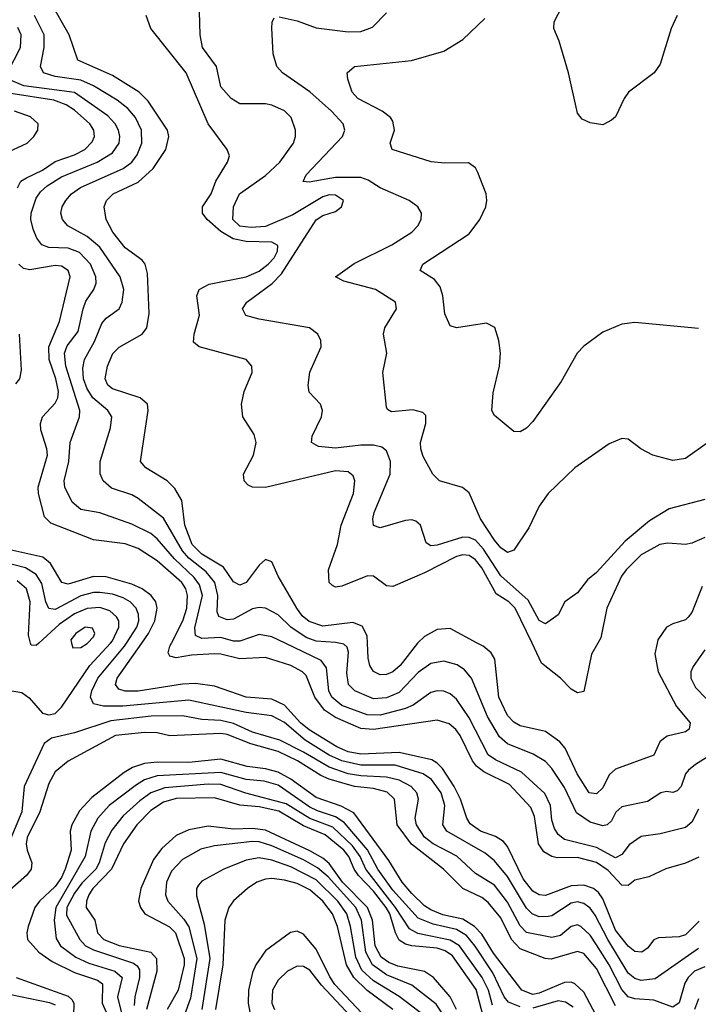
# Model space of a CAD drawing. Header units: inches. Extents: x 501365 to 657855, y 482276 to 547543.
# Tile 290 of 656: x 595858 to 597990, y 488866 to 491957. Entities that reach past the tile are written whole.
import ezdxf

# ---------------------------------------------------------------- set-up
doc = ezdxf.new("R2010")
doc.units = ezdxf.units.IN
doc.header["$MEASUREMENT"] = 0
doc.layers.add('A5498', color=7, linetype='Continuous')
doc.layers.add('A5499', color=7, linetype='Continuous')

msp = doc.modelspace()

# ---------------------------------------------------------------- linework, layer by layer
at = {"layer": 'A5498', "color": 5}
for points, elevation in [([(595790, 489858), (595865.1, 489845.1), (595887.9, 489827.9), (595930, 489779.7), (595950, 489774.4), (595970, 489779.4), (595990, 489799.4), (596078.9, 489930), (596143.8, 490000)], 2360), ([(595918.2, 490000), (595910, 489992.5), (595893.9, 489993.9), (595892.2, 490000)], 2360), ([(596021, 490000), (596024.7, 489984.7), (596050, 489986), (596070, 489998.6), (596071.3, 490000)], 2380), ([(597990, 489041.8), (597854.2, 488945.8), (597810, 488941.3), (597790, 488947.6), (597770, 488963.9), (597705.2, 489070), (597665.9, 489145.9), (597650, 489168.3), (597630, 489183.1), (597610, 489187.6), (597590, 489184), (597530, 489144), (597518.6, 489141.4), (597490, 489141.2), (597467.8, 489150), (597450, 489167.5), (597390, 489267.6), (597350, 489316.4), (597320.1, 489340.1), (597200.2, 489410), (597187.2, 489430), (597193.6, 489490), (597182.6, 489530), (597151.8, 489571.8), (597125.9, 489590), (597037.3, 489617.3), (596930, 489617.1), (596870, 489630.1), (596830, 489648.6), (596755.4, 489695.4), (596690, 489750.5), (596650, 489772.1), (596570, 489782.1), (596390, 489820.9), (596181.9, 489801.9), (596121.8, 489801.8), (596089.9, 489809.9), (596080.8, 489830), (596084.3, 489850), (596103.5, 489890), (596187.6, 489990), (596194, 490000)], 2340), ([(597993.1, 489126.9), (597950, 489084.5), (597930, 489077.8), (597865.3, 489074.7), (597850, 489068.4), (597830, 489041.9), (597812.2, 489030), (597790, 489031.7), (597770, 489048.3), (597730, 489098.7), (597690, 489197.5), (597676.7, 489216.7), (597660.7, 489230), (597630, 489239.7), (597590, 489238.4), (597510, 489208.2), (597490, 489210.3), (597470, 489221.3), (597439.6, 489259.6), (597390, 489361.8), (597377.6, 489377.6), (597353.3, 489393.3), (597305.7, 489410), (597273.1, 489433.1), (597262.6, 489450), (597242.4, 489510), (597223.4, 489550), (597186.4, 489606.4), (597170, 489623.5), (597153.1, 489633.1), (597050, 489657.1), (596930, 489651.4), (596890, 489659.1), (596854.7, 489674.7), (596767.3, 489727.3), (596740, 489750), (596690, 489805.2), (596650, 489824.5), (596570, 489830.8), (596470, 489864.9), (596410, 489872.9), (596370, 489871.1), (596230, 489848.7), (596189.3, 489849.3), (596170, 489855.8), (596159.2, 489870), (596164.5, 489890), (596241.8, 490000)], 2320), ([(597991.5, 489328.5), (597950, 489309.5), (597888.2, 489291.8), (597834, 489266), (597790, 489256.1), (597770, 489238.9), (597750, 489239.9), (597706.5, 489286.5), (597670, 489311.2), (597610, 489326.7), (597546.4, 489326.4), (597530, 489330.3), (597505.1, 489345.1), (597487.9, 489370), (597475.7, 489455.7), (597463.9, 489483.9), (597396.3, 489556.3), (597316.1, 489596.1), (597293.4, 489613.4), (597280.6, 489630), (597241.9, 489710), (597228.6, 489728.6), (597207.1, 489747.1), (597170, 489757.7), (596970, 489728.7), (596930, 489731.9), (596850, 489766.5), (596815.3, 489790), (596785.3, 489830), (596758, 489898), (596747, 489910), (596709.8, 489930), (596630, 489955), (596550, 489950.2), (596490, 489965.8), (596470, 489966.5), (596397.7, 489962.3), (596350, 489953.4), (596330, 489959.5), (596324.1, 489970), (596329.7, 489990), (596334.8, 490000)], 2280), ([(597990, 489478.5), (597970, 489438), (597950, 489421.3), (597870, 489401.5), (597810, 489392.7), (597773.1, 489366.9), (597750, 489335.9), (597730, 489326.2), (597670, 489357.9), (597570, 489383.4), (597550, 489398.8), (597537.9, 489417.9), (597530, 489444.7), (597525.1, 489490), (597507.7, 489527.7), (597434.9, 489594.9), (597353.1, 489633.1), (597329.4, 489649.4), (597270, 489765.8), (597230, 489823.6), (597210, 489840.7), (597190, 489848.8), (597169.9, 489849.9), (597150, 489844.8), (597094.7, 489805.3), (597070, 489794.8), (596990, 489774.3), (596950, 489775.2), (596870, 489803.8), (596838.4, 489830), (596828.9, 489850), (596822.3, 489922.3), (596805.5, 489945.5), (596691.6, 490000)], 2260), ([(598031.6, 489650), (597980.8, 489619.2), (597959.2, 489600.8), (597950, 489589.7), (597936.3, 489550), (597923.5, 489536.5), (597910, 489531.5), (597890, 489534.4), (597872.2, 489530), (597830, 489503), (597750, 489486.2), (597731.2, 489468.8), (597717.5, 489442.5), (597703.1, 489430), (597690, 489426.3), (597650, 489437.4), (597607.2, 489467.2), (597570, 489546.4), (597530, 489606), (597510, 489628.2), (597471.5, 489651.5), (597390, 489683.7), (597365.3, 489705.3), (597327.9, 489770), (597277.2, 489890), (597255.8, 489915.8), (597231.9, 489931.9), (597190, 489943.1), (597150, 489935.6), (597110, 489907.7), (597050, 489845.5), (597010, 489828.4), (596970, 489825.2), (596911.2, 489850), (596890.8, 489870), (596885.4, 489905.4), (596891.5, 489971.5), (596887.1, 489987.1), (596876.4, 489996.4), (596860.5, 490000)], 2240), ([(597108.2, 490000), (597053.5, 489930), (597030, 489909.5), (597010, 489901.2), (596990, 489900.8), (596970, 489910.7), (596958, 489930), (596952.6, 489952.6), (596950.8, 490000)], 2220), ([(597860.9, 490000), (597853.8, 489966.2), (597863.4, 489910), (597921, 489801), (597964.1, 489750), (597961.6, 489730), (597950, 489721.9), (597892.3, 489707.7), (597880.4, 489699.6), (597869.3, 489690), (597850, 489648.1), (597730, 489604.7), (597710, 489586.1), (597690, 489546), (597670, 489526.7), (597647.4, 489530), (597609.2, 489590), (597571.9, 489670), (597555, 489690), (597510, 489722.7), (597430, 489740.6), (597410, 489751.9), (597390, 489772.7), (597363.2, 489830), (597350.4, 489950), (597338.9, 489970), (597313.6, 489990), (597295, 490000)], 2220), ([(597674, 490000), (597654.2, 489965.8), (597630, 489848.5), (597610, 489844.1), (597590, 489855.3), (597557.5, 489890), (597497.6, 489937.6), (597467.6, 490000)], 2180), ([(598010, 489978.9), (597973.9, 489926.1), (597966.7, 489910), (597966.4, 489890), (597981.2, 489861.2), (598050.1, 489790)], 2240), ([(598010, 488983.3), (597978.1, 488970), (597957.8, 488950), (597947.6, 488932.4), (597929.4, 488870.6), (597910, 488856.9), (597850, 488879.2), (597790, 488883.1), (597769.8, 488889.8), (597750, 488912.1), (597709.7, 488990), (597670, 489053.1), (597650, 489082.7), (597621.1, 489110), (597610, 489115.4), (597590, 489109.9), (597557.4, 489082.6), (597530, 489075.4), (597450, 489092), (597430, 489112.5), (597390, 489186.3), (597350, 489239.7), (597290, 489276.6), (597231.4, 489331.4), (597157.4, 489370), (597130, 489390.8), (597104.5, 489430), (597100.7, 489450), (597110.9, 489510), (597106.2, 489530), (597088.4, 489550), (597050.5, 489570), (597010, 489579.5), (596930, 489582.9), (596890, 489589.6), (596830, 489610.3), (596750, 489658.1), (596675.2, 489695.2), (596590, 489720), (596530, 489747.5), (596490, 489756.8), (596430, 489760.1), (596370, 489772.1), (596271.1, 489771.1), (596144.2, 489755.8), (596030, 489718.5), (595958.6, 489701.4), (595935.5, 489684.5), (595871.7, 489550), (595865.3, 489470), (595824.8, 489375.2)], 2360), ([(597730, 488861.4), (597670, 488979), (597630, 489025.8), (597610, 489031.5), (597527.7, 489007.7), (597508.8, 489010), (597430, 489040.1), (597403, 489070), (597370, 489137.8), (597330, 489185.5), (597310, 489201.4), (597249.7, 489229.7), (597189, 489290), (597089.1, 489369.1), (597044.3, 489430), (597035.5, 489510), (597012, 489532), (596970, 489543.4), (596910, 489549.6), (596830, 489573.3), (596804.5, 489584.5), (596730.8, 489630.8), (596670, 489660.2), (596584, 489684), (596510, 489713.2), (596490, 489716.1), (596330, 489708.9), (596290, 489717.9), (596250, 489719.7), (596159, 489710), (596010, 489629.9), (595970, 489595.9), (595950, 489558.8), (595921.9, 489470), (595882, 489390), (595879, 489370), (595881.5, 489350), (595896.5, 489310), (595893.9, 489290), (595879.1, 489270), (595810.9, 489210)], 2380), ([(597697.1, 488777.1), (597630, 488904.4), (597602.1, 488930), (597590, 488935.2), (597570, 488934.7), (597490, 488900.7), (597470, 488897), (597435.8, 488910), (597346.6, 489026.6), (597310, 489086.2), (597286.9, 489110), (597250, 489133.3), (597187, 489147), (597150, 489162.5), (597130, 489175.4), (597090, 489213.9), (597059.6, 489250), (597017.7, 489317.7), (596907.3, 489467.3), (596868.4, 489488.4), (596790, 489515.3), (596710, 489573.2), (596670, 489595), (596630, 489605.5), (596572.9, 489612.9), (596490, 489635.4), (596390, 489625), (596290, 489626), (596250, 489621.7), (596212.8, 489610), (596186.2, 489593.8), (596084.4, 489515.6), (596046.2, 489473.7), (596021.5, 489430), (596016.7, 489410), (596020, 489350), (596001, 489290), (595990, 489264.5), (595970, 489235.8), (595920.6, 489190), (595905.9, 489170), (595885.3, 489110), (595880.9, 489090), (595882.5, 489070), (595918.7, 489030), (595960.6, 489000.6), (596030, 488966.1), (596102.3, 488942.3), (596117.9, 488930), (596117.1, 488870), (596145.8, 488805.8)], 2420), ([(597430, 488858.6), (597393.3, 488873.3), (597379.9, 488890), (597344.6, 488964.6), (597288.8, 489048.8), (597261.8, 489081.8), (597230, 489101.3), (597157.3, 489117.3), (597110, 489136.5), (597030, 489224), (596983.7, 489290), (596951, 489351), (596877, 489437), (596850, 489454.9), (596793.2, 489473.2), (596770, 489485.5), (596670, 489554.1), (596626.3, 489566.3), (596570, 489571.8), (596490, 489594.2), (596290, 489583.4), (596250, 489571.3), (596224.7, 489555.3), (596139.1, 489490), (596103.4, 489450), (596081.7, 489410), (596063.4, 489330), (595971.9, 489170), (595966.3, 489130), (595972.4, 489072.4), (595986.7, 489050), (596034.1, 489014.1), (596075.1, 488995.1), (596157.3, 488970), (596179.9, 488950), (596165.5, 488890), (596182, 488822)], 2440), ([(597343.5, 488863.5), (597330.7, 488910), (597311.3, 488950), (597240.2, 489050), (597210, 489067.9), (597108.8, 489088.8), (597082.6, 489102.6), (597038.5, 489170), (596945.2, 489290), (596928, 489330), (596903.7, 489363.7), (596841.8, 489421.8), (596769.4, 489449.4), (596695, 489495.1), (596568.5, 489528.5), (596490, 489555.7), (596450, 489557), (596314.3, 489545.7), (596270.1, 489530), (596235.2, 489504.8), (596182.7, 489457.3), (596147.3, 489412.7), (596127, 489373), (596107.5, 489310), (596097.1, 489290), (596053.5, 489246.5), (596030, 489215.4), (596006, 489170), (596005.5, 489145.5), (596046.7, 489070), (596065.3, 489050), (596090, 489036.9), (596215.2, 488995.2), (596227.1, 488987.1), (596234.3, 488974.3), (596234.2, 488950), (596219.4, 488890), (596217.7, 488862.3)], 2460), ([(597313.1, 488833.1), (597292.1, 488912.1), (597217.9, 489017.9), (597194.2, 489034.2), (597170, 489042.6), (597090, 489050.2), (597070, 489055), (597050, 489067.6), (597038.4, 489090), (597021, 489150), (597009.3, 489170), (596970, 489220.8), (596922.3, 489270), (596908.8, 489290), (596892.2, 489330), (596876.6, 489350), (596818, 489398), (596750, 489426.4), (596672, 489472), (596610, 489485.7), (596550, 489491), (596470, 489514.4), (596350, 489511.9), (596310, 489500.8), (596270, 489474.5), (596226.5, 489430), (596184.6, 489370), (596147, 489290), (596088.1, 489230), (596074.9, 489210), (596067.7, 489190), (596067.4, 489170), (596094.3, 489130), (596103.1, 489090), (596122.1, 489070), (596170.5, 489050.5), (596270, 489030.1), (596287.7, 489010), (596288.5, 488970), (596256.5, 488850)], 2480), ([(597230.4, 488850), (597210, 488890), (597157.6, 488950), (597130, 488969.6), (597046.3, 488986.3), (597017.6, 488997.6), (596994, 489014), (596974.7, 489050), (596966.4, 489130), (596950.3, 489170), (596872.5, 489250), (596830, 489308.6), (596810, 489324.6), (596770, 489348.2), (596630, 489412.6), (596590, 489417.9), (596530, 489415.5), (596450, 489425.4), (596390, 489413.4), (596350, 489396), (596304.8, 489355.2), (596279, 489321), (596238.4, 489230), (596230.9, 489190), (596237.4, 489170), (596250.8, 489150), (596329.2, 489109.2), (596348.1, 489090), (596374.8, 489010), (596375.3, 488990), (596356.5, 488910), (596321.9, 488850)], 2520), ([(597190.1, 488830.1), (597166.6, 488866.5), (597090, 488926.5), (597010, 488958.8), (596966.5, 488990), (596945.1, 489030), (596931.4, 489130), (596914.6, 489170), (596826.7, 489266.7), (596794.1, 489294.1), (596750, 489320.1), (596650, 489363.2), (596610, 489375.9), (596590, 489377.1), (596470, 489363.5), (596427.1, 489352.9), (596370, 489320.9), (596335.4, 489284.6), (596319.7, 489250), (596315.8, 489210), (596323.8, 489190), (596373.5, 489133.5), (596389.3, 489109.3), (596414.8, 489010), (596394.6, 488885.4), (596374.7, 488830)], 2540), ([(597129.4, 488829.4), (597050.5, 488890.5), (596970, 488939.8), (596933, 488973), (596913.9, 489013.9), (596897.7, 489110), (596885.3, 489150), (596857.8, 489190), (596790, 489256.4), (596710, 489297.6), (596650, 489318.7), (596610, 489325.9), (596570, 489318.5), (596499.1, 489290), (596430, 489253.1), (596419.5, 489240.5), (596413.2, 489230), (596413.1, 489206.9), (596438, 489118), (596455.6, 489010), (596430.5, 488850)], 2560), ([(597030.3, 488850.3), (596950, 488909.5), (596907.8, 488950), (596884.5, 488990), (596856.3, 489110), (596840.4, 489150), (596810.2, 489190), (596770, 489225.7), (596730, 489245.1), (596690, 489256.3), (596650, 489261.1), (596630, 489258.8), (596602.9, 489250), (596573.7, 489230), (596530, 489190.6), (596515.1, 489170), (596502.8, 489130), (596496.6, 488990), (596473.7, 488850)], 2580), ([(596950, 488820.4), (596848.1, 488928.1), (596831.9, 488951.9), (596790, 489038.8), (596750, 489086), (596730, 489095.7), (596708.4, 489091.6), (596630, 489033.5), (596600.1, 488990), (596590, 488966.4), (596577.4, 488910), (596575.8, 488870), (596581.5, 488841.5)], 2620), ([(596930, 488794), (596805.9, 488925.9), (596770, 488973.8), (596750, 488984.8), (596730, 488985.4), (596699.3, 488970), (596670, 488942), (596652.8, 488910), (596650.6, 488870), (596658.5, 488850)], 2640), ([(595847.5, 488950), (596010, 488891.2), (596021.5, 488881.5), (596028.7, 488870), (596027.3, 488830)], 2380), ([(595830, 488897), (595951.6, 488871.6), (595970, 488864.4)], 2360), ([(597596.9, 488856.9), (597573, 488873), (597550, 488877.1), (597470, 488853.8)], 2440), ([(597990, 488883.4), (597977.7, 488850)], 2380)]:
    msp.add_lwpolyline(points, dxfattribs=dict(at, elevation=elevation))
at = {"layer": 'A5499', "color": 5}
for points, elevation in [([(597924, 491970), (597904.5, 491930), (597870, 491818), (597851.4, 491790), (597771.1, 491730), (597756.6, 491710), (597730, 491652.3), (597717.7, 491642.3), (597690, 491627), (597650, 491633), (597625.1, 491645.1), (597610, 491664), (597581.8, 491790), (597552.4, 491890), (597536.1, 491930), (597537.3, 491950), (597599.1, 492070)], 2080), ([(596950.8, 490000), (596950, 490022.6), (596933.7, 490053.7), (596905.1, 490065.1), (596810, 490053.1), (596767.4, 490067.4), (596745.8, 490085.8), (596729, 490110), (596670.5, 490210), (596650, 490255.1), (596630, 490262.6), (596610, 490244.8), (596570, 490189.9), (596550, 490182), (596530, 490192.7), (596498, 490238), (596430, 490279.3), (596399.6, 490310), (596377.2, 490370), (596367.7, 490447.7), (596345.6, 490485.6), (596321.4, 490510), (596254.5, 490550), (596237.4, 490570), (596261.5, 490730), (596259.2, 490750), (596236.8, 490770), (596150, 490798.7), (596134.9, 490810), (596126.7, 490830), (596133.6, 490870), (596151, 490909), (596171.1, 490928.9), (596243, 490970), (596257.1, 490990), (596265.4, 491034.6), (596259.9, 491159.9), (596252.5, 491190), (596242.5, 491202.6), (596190, 491241.3), (596151, 491290), (596129.3, 491330), (596123.7, 491370), (596130.6, 491390), (596151.6, 491410), (596230, 491447.2), (596277.5, 491490), (596317, 491550), (596326.3, 491590), (596322.6, 491610), (596261.9, 491701.9), (596233.1, 491730), (596150, 491782.1), (596041.1, 491830), (596014, 491910), (595953.9, 492013.9)], 2220), ([(598010, 490451.1), (597898.4, 490421.6), (597836.5, 490383.5), (597759.7, 490320.3), (597670, 490222), (597641.3, 490198.7), (597610, 490157.6), (597570.8, 490129.2), (597550, 490088.6), (597510, 490061), (597490, 490070.6), (597455, 490135), (597370, 490211.4), (597314.8, 490294.8), (597290, 490323.1), (597270, 490332.1), (597250, 490332.4), (597170, 490307.6), (597150, 490305.7), (597135, 490315), (597117.3, 490370), (597102.7, 490382.7), (597090, 490386.9), (597070, 490385), (596990, 490362), (596970, 490369.7), (596967.4, 490390), (596971.9, 490410), (597021.5, 490530), (597023.4, 490570), (597010, 490604.1), (596995.6, 490615.6), (596970, 490621.8), (596930, 490621.8), (596850, 490611.9), (596797.3, 490617.3), (596775.1, 490630), (596776.9, 490650), (596806.3, 490710), (596809.6, 490730), (596802.9, 490750), (596767.9, 490788), (596764.1, 490810), (596770, 490850.5), (596804.7, 490930), (596804, 490950), (596794.7, 490970), (596769, 490990), (596610, 491017.4), (596568.6, 491028.6), (596558.5, 491050), (596571.7, 491070), (596650.9, 491129.1), (596680.8, 491159.2), (596790, 491328.8), (596810, 491342), (596850, 491355), (596869.1, 491370), (596874.9, 491390), (596850, 491406.5), (596830, 491406.9), (596810, 491400.6), (596715.9, 491344.1), (596630, 491308), (596584.8, 491304.8), (596550, 491309.4), (596527.3, 491330), (596529.5, 491370), (596548.6, 491410), (596630, 491468.3), (596674.9, 491510), (596718, 491570), (596724.5, 491590), (596724.5, 491610), (596710.6, 491650), (596690, 491671.2), (596650, 491689.2), (596630, 491692.6), (596550, 491693.3), (596522, 491710), (596490, 491746.9), (596476.6, 491810), (596432.4, 491870), (596425.5, 491910), (596423.2, 491983.2)], 2160), ([(596860.5, 490000), (596850, 490002.4), (596790, 490006), (596757.7, 490017.7), (596709.6, 490049.6), (596670, 490088.6), (596630, 490109.5), (596610, 490111.8), (596590, 490107.7), (596530, 490074.9), (596510, 490073.5), (596483.9, 490083.9), (596478.2, 490098.2), (596480.6, 490150), (596470.7, 490190.7), (596444.2, 490224.2), (596390, 490266.4), (596369.5, 490289.5), (596310, 490392.5), (596230, 490453.6), (596210, 490465.5), (596147, 490487), (596120.7, 490510), (596111.1, 490531.1), (596111.1, 490570), (596143.8, 490676.2), (596147.1, 490710), (596134.7, 490730), (596087.9, 490770), (596070, 490798.3), (596059.1, 490830), (596056.5, 490863.5), (596061.8, 490890), (596093.2, 490946.8), (596116.6, 491003.4), (596130, 491019.8), (596171.1, 491050), (596180.4, 491070), (596184.8, 491110), (596173.7, 491150), (596110, 491243.4), (596070, 491276.8), (596009.8, 491310), (595992.9, 491330), (595987.9, 491350), (595991.7, 491370), (596002.6, 491390), (596021.1, 491410), (596048.7, 491430), (596183, 491490), (596210.2, 491509.8), (596227, 491533.1), (596242, 491570), (596241, 491610), (596221.8, 491650), (596198, 491678), (596164.2, 491704.2), (596089.9, 491750), (596050, 491767.7), (595970, 491778.4), (595932.8, 491790), (595923.2, 491810), (595935.4, 491870), (595934.6, 491910), (595904.6, 491970)], 2240), ([(597467.6, 490000), (597414.7, 490110), (597394.4, 490130), (597355.1, 490155.1), (597310, 490236.2), (597290, 490261.5), (597270, 490275.4), (597250, 490277.1), (597230, 490272), (597130, 490220.5), (597030, 490177.3), (597010, 490179.4), (596970, 490209.9), (596951.1, 490211.1), (596870, 490178.5), (596850, 490175.2), (596840.4, 490180.4), (596829.9, 490190), (596827.9, 490230), (596856.8, 490310), (596868.3, 490370), (596907.2, 490470), (596911.2, 490510), (596905.3, 490525.3), (596890, 490537.7), (596850, 490541.3), (596630, 490488.5), (596590, 490489.3), (596576.1, 490496.1), (596563.5, 490510), (596561.4, 490530), (596592.1, 490590), (596600.6, 490630), (596594.5, 490654.5), (596559.2, 490710), (596554.5, 490750), (596563.5, 490790), (596588.6, 490850), (596587.1, 490870), (596569.5, 490890), (596421.6, 490930), (596404.5, 490944.5), (596406.3, 490970), (596422.8, 491030), (596414.6, 491090), (596421.7, 491110), (596453.1, 491126.9), (596570, 491149.5), (596610, 491168.2), (596639.2, 491190), (596657.3, 491210), (596668, 491230), (596668.6, 491248.6), (596650, 491259.1), (596570, 491261.1), (596528.9, 491268.9), (596490, 491292), (596447, 491330), (596432.9, 491350), (596432.7, 491370), (596459.3, 491410), (596474.6, 491450), (596511.2, 491510), (596517.3, 491530), (596509.8, 491550), (596449.9, 491630), (596381.6, 491790), (596269.8, 491930), (596255, 491970)], 2180), ([(598026.2, 490633.8), (597950, 490579.8), (597910, 490573.1), (597846.6, 490590), (597809.8, 490609.8), (597770, 490640.5), (597750, 490642), (597710, 490625.7), (597601.6, 490550), (597518, 490470), (597490.3, 490430), (597457.9, 490362.1), (597410, 490291.5), (597390, 490284.4), (597370, 490299.1), (597350, 490323.4), (597305.9, 490390), (597270, 490471.6), (597248.9, 490488.9), (597177, 490510), (597156.4, 490530), (597125.4, 490585.4), (597118, 490610), (597117.5, 490630), (597133.8, 490690), (597134.3, 490714.3), (597124.4, 490724.4), (597092.8, 490732.8), (597026.3, 490726.3), (597013.7, 490733.7), (597010, 490741.2), (596999.2, 490850), (597011.8, 490910), (597001.2, 490970), (597005, 490990), (597042, 491050), (597039.1, 491070), (596975.6, 491110), (596875.9, 491135.9), (596849.7, 491150), (596908.4, 491191.6), (597027.4, 491250), (597089.8, 491290), (597108.9, 491310), (597119.8, 491330), (597120.3, 491350), (597108.6, 491370), (597081.7, 491390), (596990, 491429.1), (596952.9, 491452.9), (596930, 491461.5), (596850, 491461.7), (596767.4, 491447.4), (596749, 491449), (596758.4, 491470), (596872.2, 491590), (596879.4, 491610), (596874.5, 491630), (596837.9, 491670), (596770, 491730.9), (596683.9, 491790), (596666.2, 491810), (596654, 491850), (596649.8, 491930.2), (596650.9, 491949.1), (596657.2, 491962.8)], 2140), ([(596673.6, 491966.4), (596730, 491953.7), (596790, 491932.1), (596890, 491919.3), (596930, 491919.8), (596966.6, 491933.4), (597010, 491979.2)], 2140), ([(597990, 490987.8), (597790, 491007), (597750, 491001.5), (597690, 490975.8), (597630, 490932.3), (597609.6, 490910), (597558.7, 490821.3), (597470, 490695.3), (597450, 490674.5), (597430, 490663.5), (597410, 490664.7), (597350, 490714.5), (597341.7, 490730), (597345.3, 490785.3), (597365.4, 490870), (597368.4, 490910), (597363.7, 490950), (597350.5, 490990.5), (597324.6, 491004.6), (597230, 490989.7), (597210, 490996.2), (597194, 491034), (597187.5, 491090), (597179, 491119), (597161.6, 491141.6), (597116.3, 491170), (597124.4, 491190), (597270, 491285.1), (597304.1, 491330), (597322, 491370), (597325.8, 491390), (597323.5, 491410), (597297.8, 491477.8), (597290, 491492.3), (597268.3, 491508.3), (597193.3, 491506.7), (597150.6, 491510.6), (597028.3, 491550), (597021.8, 491570), (597035.9, 491610), (597030, 491639.1), (597022.9, 491650), (596997.1, 491670), (596920.3, 491710), (596902.2, 491730), (596888.5, 491770), (596886.6, 491790), (596909.9, 491810.1), (597088.6, 491828.6), (597190, 491857.9), (597250, 491895.2), (597319.5, 491960.5)], 2120), ([(595819.7, 491790), (595860.9, 491870), (595862.9, 491910), (595852.6, 491932.6)], 2260), ([(596691.6, 490000), (596650, 490019.9), (596610, 490027.6), (596550, 490005.8), (596530, 490006.4), (596490, 490017.6), (596430, 490014.8), (596410, 490024.1), (596408.4, 490048.4), (596432.3, 490150), (596423.1, 490183.1), (596406.1, 490206.1), (596344.2, 490264.2), (596290, 490327.7), (596270, 490344.4), (596210, 490373.8), (596110, 490409.5), (596050, 490419.7), (596023, 490443), (596000.4, 490490), (595997.7, 490510), (596012.7, 490570), (596016.9, 490630), (596045.9, 490710), (596046.7, 490730), (596003.4, 490870), (595998.6, 490910), (596006.8, 490933.2), (596041.4, 490978.6), (596057.1, 491050), (596066.4, 491073.5), (596091.4, 491110), (596097.9, 491130), (596097.2, 491150), (596080.6, 491190), (596046.4, 491226.4), (596010, 491240.1), (595950, 491242.3), (595928.1, 491250), (595911.5, 491271.5), (595900, 491300), (595893.3, 491330), (595894.1, 491350), (595910, 491396.8), (595923.5, 491416.5), (595944.6, 491435.4), (595990, 491463.6), (596101.3, 491510), (596150, 491539.4), (596170.6, 491570), (596173.1, 491590), (596168.8, 491610), (596157.9, 491630), (596135.2, 491655.2), (596030, 491728.7), (595870.7, 491750), (595822, 491770)], 2260), ([(595850.8, 491429.2), (595862.1, 491450), (595879.2, 491460.8), (595930, 491485.3), (595970, 491511.7), (596030, 491532.8), (596062.9, 491550), (596086.2, 491573.8), (596093.3, 491590), (596090.7, 491610), (596078.1, 491630), (596030, 491673.6), (596004.6, 491690), (595964.9, 491704.9), (595830, 491725.4)], 2280), ([(595770, 491517.8), (595881.5, 491570), (595903.1, 491590), (595915.1, 491610), (595915.8, 491630), (595892.4, 491652.4), (595841.6, 491670)], 2320), ([(596334.8, 490000), (596370.3, 490069.7), (596383.2, 490110), (596385.4, 490150), (596380.1, 490170), (596367.8, 490190), (596290, 490258.6), (596230, 490296.6), (596190, 490311.2), (596090, 490324.4), (595956.1, 490376.1), (595936, 490396), (595916.9, 490470), (595915.7, 490490), (595945.3, 490590), (595943.2, 490610), (595924.3, 490670), (595923.6, 490690), (595929.6, 490710.4), (595970, 490753.1), (595978.3, 490770), (595980.1, 490790), (595971.9, 490830), (595951.1, 490890), (595949.5, 490930), (595983.5, 491010), (596016.3, 491150), (596010.4, 491170), (595990, 491183.2), (595970, 491185.7), (595890, 491171.6), (595870, 491176), (595855.2, 491190)], 2280), ([(595845.8, 490814.2), (595859.1, 490830), (595863.4, 490856.6), (595857.4, 490970)], 2320), ([(598010, 490331.8), (597970, 490314), (597950, 490309.9), (597893.9, 490313.9), (597869.3, 490310), (597810, 490277.5), (597763.1, 490230), (597749.1, 490210), (597702.4, 490110), (597683.5, 490016.5), (597674, 490000)], 2180), ([(596241.8, 490000), (596262.8, 490030), (596282.3, 490070), (596290.2, 490110.2), (596285.7, 490130), (596271.1, 490150), (596242.7, 490170), (596210, 490185.3), (596130, 490207.6), (596090, 490208.7), (596010, 490185.2), (595991, 490190), (595955.3, 490250), (595930.9, 490270), (595799.4, 490299.4)], 2320), ([(596194, 490000), (596226.3, 490050), (596232.1, 490070), (596231.8, 490090), (596224.1, 490110), (596204.9, 490130), (596182.7, 490142.7), (596150, 490153.9), (596110, 490159), (596090, 490158.6), (596050, 490148.2), (595970, 490106), (595950, 490108.8), (595940.8, 490130), (595927.5, 490187.5), (595910, 490215.6), (595876.2, 490236.2), (595770, 490263.8)], 2340), ([(595892.2, 490000), (595885.5, 490025.5), (595891.5, 490130), (595879.3, 490170), (595850, 490195.4)], 2360), ([(598002.4, 490177.6), (597970, 490096.2), (597958.2, 490081.8), (597950, 490073), (597910, 490061), (597890.1, 490049.9), (597863, 490010), (597860.9, 490000)], 2220), ([(596143.8, 490000), (596150, 490006.7), (596169.9, 490050), (596169.2, 490070), (596162.6, 490082.6), (596141.8, 490101.8), (596110, 490112), (596070, 490108.6), (596030, 490091.8), (595982, 490058), (595918.2, 490000)], 2360), ([(596071.3, 490000), (596090, 490019.6), (596094.6, 490030), (596087.3, 490047.3), (596064, 490050), (596035, 490030), (596018.7, 490010), (596021, 490000)], 2380), ([(597295, 490000), (597210, 490045.5), (597170, 490042.7), (597130, 490020.4), (597110, 490002.3), (597108.2, 490000)], 2220)]:
    msp.add_lwpolyline(points, dxfattribs=dict(at, elevation=elevation))

doc.saveas('drawing.dxf')
